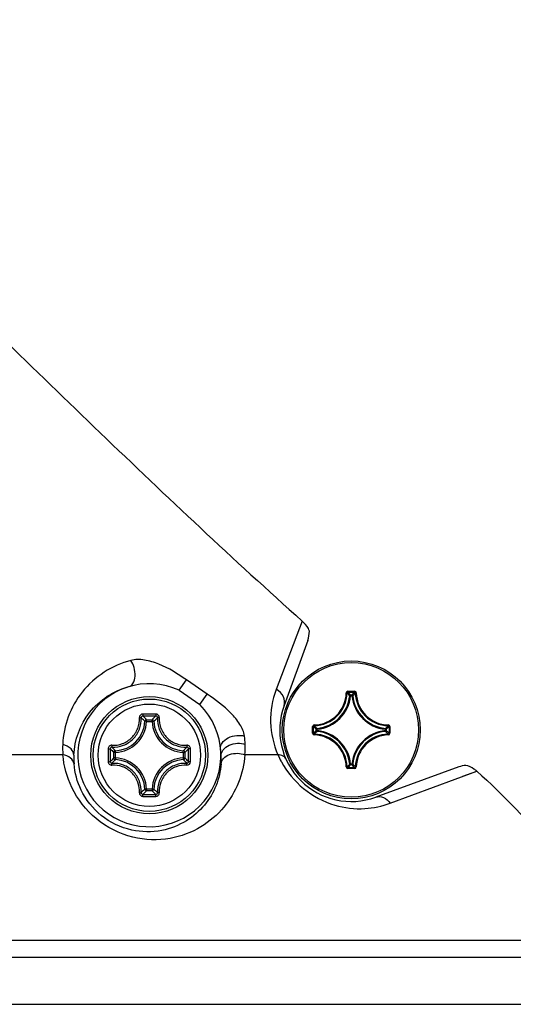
# Model space of a CAD drawing. Header units: millimetres. Extents: x 0 to 420, y -341 to 792.
# Tile 297 of 325: x 369.63 to 374.62, y 168.09 to 178.04. Entities that reach past the tile are written whole.
import ezdxf

# ---------------------------------------------------------------- set-up
doc = ezdxf.new("R2010")
doc.units = ezdxf.units.MM
doc.header["$LTSCALE"] = 23.1
doc.layers.get('0').update_dxf_attribs({"linetype": 'CONTINUOUS'})
doc.layers.add('AXES', color=7, linetype='CONTINUOUS')

msp = doc.modelspace()

# ---------------------------------------------------------------- linework, layer by layer
at = {"color": 7, "linetype": 'Continuous'}
for p, q in [((372.4883, 171.9631), (372.2266, 171.2731)), ((372.5443, 171.7655), (372.3057, 171.1099)), ((371.2475, 171.2638), (371.3202, 171.3681)), ((371.5288, 171.2245), (371.3202, 171.3681)), ((371.2475, 171.2638), (371.4552, 171.119)), ((372.9512, 171.2531), (373.0181, 171.2531)), ((372.9512, 171.2531), (372.9512, 171.2446)), ((373.0181, 171.2531), (373.0181, 171.2446)), ((371.4552, 171.119), (371.5288, 171.2245)), ((372.9342, 171.2366), (372.9427, 171.2364)), ((372.9512, 171.2446), (373.0181, 171.2446)), ((372.9778, 171.2078), (372.9694, 171.2086)), ((372.9778, 171.2162), (372.9915, 171.2162)), ((372.9778, 171.2078), (372.9778, 171.2162)), ((372.9778, 171.2078), (372.9914, 171.2078)), ((372.9915, 171.2078), (372.9915, 171.2162)), ((372.9915, 171.2078), (372.9999, 171.2086)), ((373.035, 171.2366), (373.0266, 171.2364)), ((370.9171, 170.9664), (370.9722, 170.9664)), ((370.9171, 170.9495), (370.9171, 170.9664)), ((370.9722, 170.9495), (370.9722, 170.9664)), ((370.9171, 170.9495), (370.9002, 170.9503)), ((370.9171, 170.9495), (370.9722, 170.9495)), ((370.9722, 170.9495), (370.9891, 170.9503)), ((372.5943, 170.8963), (372.6028, 170.8963)), ((372.5943, 170.8293), (372.5943, 170.8963)), ((372.6028, 170.8293), (372.6028, 170.8963)), ((372.6108, 170.9132), (372.6111, 170.9047)), ((372.6397, 170.8696), (372.6312, 170.8696)), ((372.6312, 170.856), (372.6312, 170.8696)), ((372.6397, 170.856), (372.6312, 170.856)), ((372.6397, 170.8696), (372.6388, 170.8781)), ((372.6397, 170.856), (372.6388, 170.8475)), ((372.6397, 170.856), (372.6397, 170.8696)), ((373.3296, 170.8696), (373.3304, 170.8781)), ((373.3296, 170.8696), (373.3381, 170.8696)), ((373.3296, 170.8696), (373.3296, 170.856)), ((373.3296, 170.856), (373.3381, 170.856)), ((373.3296, 170.856), (373.3304, 170.8475)), ((373.3381, 170.8696), (373.3381, 170.856)), ((373.3584, 170.9132), (373.3582, 170.9047)), ((373.3749, 170.8963), (373.3665, 170.8963)), ((373.3665, 170.8963), (373.3665, 170.8293)), ((373.3749, 170.8963), (373.3749, 170.8293)), ((372.5943, 170.8293), (372.6028, 170.8293)), ((372.6108, 170.8124), (372.6111, 170.8209)), ((373.3584, 170.8124), (373.3582, 170.8209)), ((373.3749, 170.8293), (373.3665, 170.8293)), ((370.0709, 170.6124), (367.3828, 170.6124)), ((370.6029, 170.6354), (370.586, 170.6354)), ((370.586, 170.5803), (370.586, 170.6354)), ((370.6029, 170.5803), (370.586, 170.5803)), ((370.6029, 170.6354), (370.6022, 170.6522)), ((370.6029, 170.5803), (370.6022, 170.5634)), ((370.6029, 170.5803), (370.6029, 170.6353)), ((371.2863, 170.6354), (371.2871, 170.6522)), ((371.2863, 170.6354), (371.3032, 170.6354)), ((371.2863, 170.6353), (371.2863, 170.5803)), ((371.2863, 170.5803), (371.3032, 170.5803)), ((371.2863, 170.5803), (371.2871, 170.5634)), ((371.3032, 170.6354), (371.3032, 170.5803)), ((372.2436, 170.6124), (371.9096, 170.6124)), ((372.9342, 170.489), (372.9427, 170.4892)), ((373.0181, 170.481), (372.9512, 170.481)), ((372.9512, 170.4725), (372.9512, 170.481)), ((373.0181, 170.4725), (372.9512, 170.4725)), ((372.9778, 170.5178), (372.9694, 170.517)), ((372.9914, 170.5178), (372.9778, 170.5178)), ((372.9778, 170.5178), (372.9778, 170.5094)), ((372.9915, 170.5094), (372.9778, 170.5094)), ((372.9915, 170.5178), (372.9999, 170.517)), ((372.9915, 170.5178), (372.9915, 170.5094)), ((373.0181, 170.4725), (373.0181, 170.481)), ((373.035, 170.489), (373.0266, 170.4892)), ((374.0711, 170.4894), (373.2317, 170.1839)), ((373.3792, 170.1225), (374.2519, 170.4463)), ((374.1131, 170.3948), (374.2519, 170.4463)), ((370.9171, 170.2661), (370.9002, 170.2653)), ((370.9722, 170.2661), (370.9171, 170.2661)), ((370.9171, 170.2661), (370.9171, 170.2492)), ((370.9722, 170.2661), (370.9891, 170.2653)), ((370.9722, 170.2661), (370.9722, 170.2492)), ((370.9722, 170.2492), (370.9171, 170.2492)), ((375.6136, 168.7378), (351.9956, 168.7378)), ((347.1457, 168.5678), (380.4636, 168.5678)), ((348.0626, 168.0918), (379.5466, 168.0918))]:
    msp.add_line(p, q, dxfattribs=at)
for centre, radius in [((372.9846, 170.8628), 0.697), ((370.9446, 170.6078), 0.5919), ((370.9446, 170.6078), 0.5918), ((370.9446, 170.6078), 0.5674), ((370.9446, 170.6078), 0.5169)]:
    msp.add_circle(centre, radius, dxfattribs=at)
for centre, radius, start, end in [((370.9446, 170.6078), 0.7225, 65.21723, 45.03435), ((373.0401, 170.9634), 0.8704, 159.15955, 203.78508), ((372.9512, 171.2362), 0.0169, 89.95331, 178.49632), ((372.6021, 171.2453), 0.3322, 271.50113, 358.49886), ((372.6021, 171.2453), 0.3407, 271.50107, 358.49892), ((372.6021, 171.2453), 0.3691, 275.70588, 354.29412), ((372.6021, 171.2453), 0.3775, 275.70547, 354.29471), ((372.2258, 170.521), 1.0128, 42.76151, 44.93996), ((372.1982, 170.5114), 1.051, 42.11664, 44.239), ((372.9779, 171.2077), 0.00854, 90.46116, 173.833), ((373.7711, 170.5114), 1.051, 135.76099, 137.88337), ((373.3671, 171.2453), 0.3775, 185.70546, 264.2947), ((373.7436, 170.5209), 1.0129, 135.06013, 137.2384), ((373.3671, 171.2453), 0.3691, 185.70588, 264.29412), ((373.3671, 171.2453), 0.3407, 181.50107, 268.49892), ((373.3671, 171.2453), 0.3322, 181.50113, 268.49887), ((372.9846, 170.8628), 0.7225, 160, 290), ((370.9457, 151.6162), 19.4076, 89.81005, 90.19636), ((370.9446, 151.7573), 19.2461, 89.80669, 90.19301), ((370.2749, 170.3538), 0.8875, 43.64713, 47.03607), ((371.6144, 170.3538), 0.8875, 132.96384, 136.35289), ((370.5876, 170.9648), 0.3129, 272.66045, 357.3395), ((370.5876, 170.9648), 0.3298, 272.66007, 357.33994), ((371.3016, 170.9648), 0.3298, 182.66007, 267.33994), ((371.3016, 170.9648), 0.3129, 182.6605, 267.3395), ((373.336, 171.6492), 1.051, 225.76099, 227.88337), ((373.3361, 170.0764), 1.051, 132.11664, 134.239), ((373.3266, 171.6217), 1.0129, 225.06013, 227.2384), ((372.6397, 170.8696), 0.00854, 96.167, 179.53884), ((372.6021, 170.4803), 0.3775, 5.70547, 84.2947), ((373.3671, 170.4803), 0.3775, 95.7054, 174.29463), ((372.6428, 171.6217), 1.0128, 312.76151, 314.93996), ((372.6332, 171.6493), 1.051, 312.11664, 314.239), ((372.6332, 170.0764), 1.051, 45.761, 47.88336), ((373.358, 170.8963), 0.0169, 359.94602, 88.51498), ((371.0167, 170.6932), 0.8966, 1.55667, 6.93149), ((372.6113, 170.8293), 0.0169, 179.94591, 268.51539), ((372.6021, 170.4803), 0.3322, 1.50114, 88.49886), ((373.3265, 170.1039), 1.0128, 132.76151, 134.93996), ((372.6021, 170.4803), 0.3407, 1.50107, 88.49892), ((372.6021, 170.4803), 0.3691, 5.70588, 84.29412), ((373.3671, 170.4803), 0.3691, 95.70588, 174.29412), ((373.3671, 170.4803), 0.3407, 91.50108, 178.49892), ((373.3671, 170.4803), 0.3322, 91.50113, 178.49887), ((372.6428, 170.1039), 1.0128, 45.06004, 47.23849), ((373.358, 170.8293), 0.0169, 271.4969, 0.04933), ((370.9667, 170.6813), 0.8984, 177.69011, 184.40082), ((389.9362, 170.6079), 19.4076, 179.80706, 180.00022), ((389.7954, 170.6078), 19.2464, 179.80684, 180.19316), ((371.1985, 171.2775), 0.8874, 222.96357, 226.35313), ((370.6907, 171.2776), 0.8875, 313.64713, 317.03605), ((352.0939, 170.6078), 19.2463, 359.80684, 0.19316), ((351.953, 170.6079), 19.4076, 359.99976, 0.19291), ((370.9189, 170.5755), 0.7517, 2.4645, 7.70463), ((371.0139, 170.6932), 0.8993, 354.84445, 1.55118), ((370.9337, 170.5772), 0.7519, 177.66855, 184.286), ((389.9362, 170.6077), 19.4076, 179.99976, 180.19291), ((371.1985, 169.9381), 0.8874, 133.6469, 137.03631), ((370.5876, 170.2508), 0.3129, 2.66045, 87.33954), ((370.5876, 170.2508), 0.3298, 2.66007, 87.33994), ((371.3016, 170.2508), 0.3298, 92.66006, 177.33994), ((371.3016, 170.2508), 0.3129, 92.6605, 177.3395), ((370.6907, 169.9381), 0.8875, 42.96384, 46.35289), ((351.953, 170.6077), 19.4076, 359.80706, 0.00022), ((370.9188, 170.5755), 0.7519, 355.9046, 2.46223), ((373.0969, 170.9906), 0.9335, 203.90506, 208.46105), ((373.0918, 170.988), 0.9277, 208.4663, 208.79597), ((372.9511, 170.4894), 0.0169, 181.45488, 270.06559), ((372.2257, 171.2047), 1.0129, 315.06013, 317.2384), ((372.1982, 171.2142), 1.051, 315.76099, 317.88337), ((373.7711, 171.2142), 1.051, 222.11664, 224.239), ((373.7435, 171.2047), 1.0128, 222.76151, 224.93996), ((373.0181, 170.4894), 0.0169, 269.92548, 358.56799), ((370.9457, 189.5994), 19.4076, 269.80363, 270.18994), ((370.275, 170.8617), 0.8874, 312.96355, 316.35313), ((370.9446, 189.4584), 19.2462, 269.807, 270.19331), ((371.6144, 170.8618), 0.8875, 223.64713, 227.03605)]:
    msp.add_arc(centre, radius, start, end, dxfattribs=at)
for points, knots in [([(363.8046, 178.6776), (364.0365, 178.6776), (364.5022, 178.6162), (365.1587, 178.3729), (365.7694, 178.0338), (366.534, 177.504), (367.4245, 176.755), (368.4444, 175.8044), (369.446, 174.834), (370.7799, 173.539), (371.7955, 172.5828), (372.4883, 171.9631)], [0, 0, 0, 0, 0.062385, 0.12483, 0.187318, 0.249824, 0.374828, 0.49986, 0.624898, 0.749936, 1, 1, 1, 1]), ([(372.5616, 171.8616), (372.5589, 171.8701), (372.5417, 171.9087), (372.513, 171.941), (372.4883, 171.9631)], [0, 0, 0, 0, 0.212072, 1, 1, 1, 1]), ([(370.7578, 171.5655), (370.5686, 171.5157), (370.2194, 171.2927), (370.0766, 170.9052), (370.069, 170.7175)], [0, 0, 0, 0, 0.51027, 1, 1, 1, 1]), ([(370.7379, 171.3001), (370.7544, 171.3058), (370.7882, 171.3375), (370.805, 171.4107), (370.7953, 171.4922), (370.7723, 171.544), (370.7579, 171.5656)], [0, 0, 0, 0, 0.177441, 0.434018, 0.736384, 1, 1, 1, 1]), ([(371.3202, 171.3681), (371.232, 171.4287), (371.0972, 171.5153), (370.9016, 171.5746), (370.802, 171.5772), (370.7578, 171.5655)], [0, 0, 0, 0, 0.525838, 0.77579, 1, 1, 1, 1]), ([(370.1824, 170.6078), (370.1887, 170.7609), (370.3018, 171.0762), (370.5848, 171.26), (370.7379, 171.3001)], [0, 0, 0, 0, 0.491956, 1, 1, 1, 1]), ([(372.3057, 171.1099), (372.3158, 171.1376), (372.3069, 171.2093), (372.2566, 171.2555), (372.2266, 171.2732)], [0, 0, 0, 0, 0.458249, 1, 1, 1, 1]), ([(373.035, 171.2366), (373.0349, 171.2409), (373.0312, 171.2496), (373.0224, 171.2531), (373.0181, 171.2531)], [0, 0, 0, 0, 0.499991, 1, 1, 1, 1]), ([(371.9067, 170.8014), (371.9016, 170.8433), (371.8606, 170.9283), (371.7364, 171.0764), (371.613, 171.1665), (371.5288, 171.2245)], [0, 0, 0, 0, 0.218765, 0.470269, 1, 1, 1, 1]), ([(372.9427, 171.2364), (372.9427, 171.2385), (372.9446, 171.2429), (372.949, 171.2446), (372.9512, 171.2446)], [0, 0, 0, 0, 0.500008, 1, 1, 1, 1]), ([(372.9915, 171.2162), (372.9935, 171.2162), (372.9977, 171.2146), (372.9997, 171.2106), (372.9999, 171.2086)], [0, 0, 0, 0, 0.499944, 1, 1, 1, 1]), ([(373.0181, 171.2446), (373.0202, 171.2446), (373.0247, 171.2429), (373.0265, 171.2385), (373.0266, 171.2364)], [0, 0, 0, 0, 0.500009, 1, 1, 1, 1]), ([(370.5649, 170.7079), (370.6017, 170.7058), (370.6772, 170.7175), (370.773, 170.7797), (370.8351, 170.8756), (370.8466, 170.9511), (370.8446, 170.9878)], [0, 0, 0, 0, 0.248839, 0.500003, 0.751162, 1, 1, 1, 1]), ([(370.5667, 170.6902), (370.6055, 170.688), (370.6854, 170.7002), (370.7867, 170.7658), (370.8523, 170.8671), (370.8645, 170.9469), (370.8623, 170.9857)], [0, 0, 0, 0, 0.248979, 0.500001, 0.751022, 1, 1, 1, 1]), ([(370.8792, 171.0237), (370.8701, 171.0236), (370.8513, 171.016), (370.8441, 170.9968), (370.8446, 170.9878)], [0, 0, 0, 0, 0.503252, 1, 1, 1, 1]), ([(370.8446, 170.9876), (370.8466, 170.9877), (370.8506, 170.9878), (370.8559, 170.9876), (370.8597, 170.987), (370.8619, 170.9863), (370.8623, 170.9857)], [0, 0, 0, 0, 0.34831, 0.654732, 0.879561, 1, 1, 1, 1]), ([(370.8798, 171.0033), (370.8752, 171.0033), (370.8658, 170.9997), (370.862, 170.9901), (370.8623, 170.9857)], [0, 0, 0, 0, 0.506359, 1, 1, 1, 1]), ([(370.9002, 170.9503), (370.8972, 170.9533), (370.8848, 170.9654), (370.8721, 170.9771), (370.8623, 170.9857)], [0, 0, 0, 0, 0.245126, 1, 1, 1, 1]), ([(370.8792, 171.0237), (370.8792, 171.0213), (370.8792, 171.0168), (370.8793, 171.0107), (370.8796, 171.0063), (370.8795, 171.004), (370.8798, 171.0033)], [0, 0, 0, 0, 0.345925, 0.66151, 0.892731, 1, 1, 1, 1]), ([(370.9891, 170.9503), (370.9921, 170.9533), (371.0044, 170.9654), (371.0172, 170.9771), (371.027, 170.9857)], [0, 0, 0, 0, 0.245125, 1, 1, 1, 1]), ([(371.0101, 171.0237), (371.0101, 171.0213), (371.01, 171.0168), (371.01, 171.0107), (371.0097, 171.0063), (371.0097, 171.004), (371.0095, 171.0033)], [0, 0, 0, 0, 0.345924, 0.661508, 0.892729, 1, 1, 1, 1]), ([(371.027, 170.9857), (371.0272, 170.9901), (371.0235, 170.9997), (371.0141, 171.0033), (371.0095, 171.0033)], [0, 0, 0, 0, 0.493639, 1, 1, 1, 1]), ([(371.0447, 170.9878), (371.0452, 170.9968), (371.038, 171.016), (371.0192, 171.0236), (371.0101, 171.0237)], [0, 0, 0, 0, 0.496734, 1, 1, 1, 1]), ([(371.027, 170.9857), (371.0248, 170.9469), (371.037, 170.867), (371.1026, 170.7658), (371.2039, 170.7001), (371.2837, 170.688), (371.3225, 170.6902)], [0, 0, 0, 0, 0.24902, 0.500084, 0.751092, 1, 1, 1, 1]), ([(371.0447, 170.9876), (371.0426, 170.9877), (371.0387, 170.9878), (371.0333, 170.9876), (371.0296, 170.987), (371.0274, 170.9863), (371.027, 170.9857)], [0, 0, 0, 0, 0.348352, 0.654799, 0.87961, 1, 1, 1, 1]), ([(371.0447, 170.9878), (371.0427, 170.9511), (371.0542, 170.8755), (371.1163, 170.7796), (371.2122, 170.7174), (371.2877, 170.7058), (371.3244, 170.7079)], [0, 0, 0, 0, 0.24888, 0.500082, 0.751231, 1, 1, 1, 1]), ([(372.6108, 170.9132), (372.6066, 170.9131), (372.5978, 170.9094), (372.5943, 170.9005), (372.5943, 170.8963)], [0, 0, 0, 0, 0.499995, 1, 1, 1, 1]), ([(372.6028, 170.8963), (372.6028, 170.8984), (372.6045, 170.9029), (372.6089, 170.9047), (372.6111, 170.9047)], [0, 0, 0, 0, 0.500009, 1, 1, 1, 1]), ([(372.6388, 170.8475), (372.6368, 170.8478), (372.6328, 170.8498), (372.6312, 170.8539), (372.6312, 170.856)], [0, 0, 0, 0, 0.500056, 1, 1, 1, 1]), ([(373.3304, 170.8781), (373.3325, 170.8779), (373.3365, 170.8759), (373.3381, 170.8717), (373.3381, 170.8696)], [0, 0, 0, 0, 0.500056, 1, 1, 1, 1]), ([(373.3381, 170.856), (373.3381, 170.8539), (373.3365, 170.8498), (373.3325, 170.8478), (373.3304, 170.8475)], [0, 0, 0, 0, 0.499944, 1, 1, 1, 1]), ([(373.3582, 170.9047), (373.3603, 170.9047), (373.3648, 170.9029), (373.3665, 170.8984), (373.3665, 170.8963)], [0, 0, 0, 0, 0.500008, 1, 1, 1, 1]), ([(371.6639, 170.6763), (371.6628, 170.6952), (371.6786, 170.7418), (371.7417, 170.7896), (371.8235, 170.8118), (371.8813, 170.808), (371.9067, 170.8014)], [0, 0, 0, 0, 0.185984, 0.445303, 0.743407, 1, 1, 1, 1]), ([(372.6111, 170.8209), (372.6089, 170.8209), (372.6045, 170.8227), (372.6028, 170.8272), (372.6028, 170.8293)], [0, 0, 0, 0, 0.500008, 1, 1, 1, 1]), ([(373.3665, 170.8293), (373.3665, 170.8272), (373.3648, 170.8227), (373.3603, 170.8209), (373.3582, 170.8209)], [0, 0, 0, 0, 0.500009, 1, 1, 1, 1]), ([(370.1824, 170.6078), (370.1816, 170.6308), (370.1534, 170.6847), (370.1003, 170.7094), (370.069, 170.7175)], [0, 0, 0, 0, 0.415113, 1, 1, 1, 1]), ([(370.5649, 170.7079), (370.5604, 170.7081), (370.5509, 170.7067), (370.5389, 170.6991), (370.5307, 170.6873), (370.5288, 170.6779), (370.5288, 170.6732)], [0, 0, 0, 0, 0.247684, 0.497028, 0.748142, 1, 1, 1, 1]), ([(370.5288, 170.6732), (370.5311, 170.6733), (370.5356, 170.6732), (370.5417, 170.6732), (370.5461, 170.6729), (370.5485, 170.6729), (370.5491, 170.6727)], [0, 0, 0, 0, 0.345908, 0.661483, 0.892705, 1, 1, 1, 1]), ([(370.5667, 170.6902), (370.5623, 170.6904), (370.5528, 170.6867), (370.5491, 170.6772), (370.5491, 170.6727)], [0, 0, 0, 0, 0.493639, 1, 1, 1, 1]), ([(370.5649, 170.7079), (370.5647, 170.7058), (370.5646, 170.7019), (370.5648, 170.6965), (370.5654, 170.6928), (370.5661, 170.6906), (370.5667, 170.6902)], [0, 0, 0, 0, 0.348354, 0.654802, 0.879614, 1, 1, 1, 1]), ([(370.6022, 170.6522), (370.5992, 170.6553), (370.5871, 170.6676), (370.5753, 170.6804), (370.5667, 170.6902)], [0, 0, 0, 0, 0.245123, 1, 1, 1, 1]), ([(371.2871, 170.6522), (371.2901, 170.6553), (371.3022, 170.6676), (371.314, 170.6804), (371.3225, 170.6902)], [0, 0, 0, 0, 0.245126, 1, 1, 1, 1]), ([(371.3244, 170.7079), (371.3246, 170.7058), (371.3247, 170.7019), (371.3244, 170.6965), (371.3238, 170.6928), (371.3231, 170.6906), (371.3225, 170.6902)], [0, 0, 0, 0, 0.348366, 0.654812, 0.87963, 1, 1, 1, 1]), ([(371.3401, 170.6727), (371.3402, 170.6772), (371.3365, 170.6867), (371.327, 170.6904), (371.3225, 170.6902)], [0, 0, 0, 0, 0.506359, 1, 1, 1, 1]), ([(371.3605, 170.6732), (371.3605, 170.6779), (371.3585, 170.6873), (371.3504, 170.6991), (371.3384, 170.7067), (371.329, 170.7081), (371.3244, 170.7079)], [0, 0, 0, 0, 0.251863, 0.502983, 0.752334, 1, 1, 1, 1]), ([(371.3605, 170.6732), (371.3582, 170.6732), (371.3537, 170.6732), (371.3476, 170.6732), (371.3432, 170.6729), (371.3408, 170.6729), (371.3401, 170.6727)], [0, 0, 0, 0, 0.345925, 0.661511, 0.892731, 1, 1, 1, 1]), ([(371.67, 170.6078), (371.6706, 170.6269), (371.6889, 170.6714), (371.7523, 170.7153), (371.8327, 170.7324), (371.8884, 170.7254), (371.9129, 170.7175)], [0, 0, 0, 0, 0.191889, 0.449175, 0.741952, 1, 1, 1, 1]), ([(370.1839, 170.521), (370.1805, 170.5433), (370.1484, 170.5892), (370.0987, 170.6071), (370.0709, 170.6124)], [0, 0, 0, 0, 0.443276, 1, 1, 1, 1]), ([(371.9096, 170.6124), (371.9028, 170.5171), (371.8593, 170.3261), (371.7068, 170.0695), (371.4682, 169.864), (371.145, 169.7423), (370.7593, 169.7544), (370.3919, 169.9402), (370.1475, 170.2542), (370.0808, 170.4988), (370.0709, 170.6124)], [0, 0, 0, 0, 0.104316, 0.209868, 0.320717, 0.441716, 0.578471, 0.729986, 0.875592, 1, 1, 1, 1]), ([(370.6022, 170.5634), (370.5992, 170.5604), (370.5871, 170.548), (370.5753, 170.5353), (370.5667, 170.5254)], [0, 0, 0, 0, 0.245124, 1, 1, 1, 1]), ([(370.586, 170.5803), (370.5861, 170.5761), (370.5895, 170.5674), (370.598, 170.5636), (370.6022, 170.5634)], [0, 0, 0, 0, 0.499987, 1, 1, 1, 1]), ([(371.3032, 170.6354), (371.3032, 170.6395), (371.2998, 170.6482), (371.2913, 170.652), (371.2871, 170.6522)], [0, 0, 0, 0, 0.499987, 1, 1, 1, 1]), ([(371.2871, 170.5634), (371.2913, 170.5636), (371.2998, 170.5674), (371.3032, 170.5761), (371.3032, 170.5803)], [0, 0, 0, 0, 0.500013, 1, 1, 1, 1]), ([(371.2871, 170.5634), (371.2901, 170.5604), (371.3022, 170.548), (371.314, 170.5353), (371.3225, 170.5254)], [0, 0, 0, 0, 0.245125, 1, 1, 1, 1]), ([(371.6688, 170.5218), (371.6716, 170.5406), (371.6927, 170.5818), (371.7558, 170.6202), (371.8337, 170.6315), (371.8863, 170.6213), (371.9096, 170.6124)], [0, 0, 0, 0, 0.197992, 0.453054, 0.74017, 1, 1, 1, 1]), ([(372.3239, 170.5705), (372.3185, 170.5828), (372.2935, 170.606), (372.2615, 170.6115), (372.2436, 170.6124)], [0, 0, 0, 0, 0.428006, 1, 1, 1, 1]), ([(371.6688, 170.5218), (371.6634, 170.4469), (371.6289, 170.2963), (371.5086, 170.0934), (371.3196, 169.9288), (371.0618, 169.8279), (370.7492, 169.8313), (370.4459, 169.9766), (370.2439, 170.2309), (370.1908, 170.4298), (370.1839, 170.521)], [0, 0, 0, 0, 0.101961, 0.205675, 0.315306, 0.435841, 0.573403, 0.727877, 0.875916, 1, 1, 1, 1]), ([(370.5288, 170.5424), (370.5311, 170.5424), (370.5356, 170.5424), (370.5417, 170.5424), (370.5461, 170.5427), (370.5484, 170.5427), (370.5491, 170.5429)], [0, 0, 0, 0, 0.345925, 0.661511, 0.892731, 1, 1, 1, 1]), ([(370.5288, 170.5424), (370.5288, 170.5377), (370.5307, 170.5283), (370.5389, 170.5165), (370.5509, 170.5089), (370.5603, 170.5075), (370.5649, 170.5077)], [0, 0, 0, 0, 0.251863, 0.502983, 0.752334, 1, 1, 1, 1]), ([(370.5491, 170.5429), (370.5491, 170.5384), (370.5528, 170.5289), (370.5623, 170.5252), (370.5667, 170.5254)], [0, 0, 0, 0, 0.506359, 1, 1, 1, 1]), ([(370.5649, 170.5077), (370.5647, 170.5098), (370.5646, 170.5137), (370.5648, 170.5191), (370.5654, 170.5228), (370.5661, 170.525), (370.5667, 170.5254)], [0, 0, 0, 0, 0.348366, 0.654812, 0.87963, 1, 1, 1, 1]), ([(370.8446, 170.2278), (370.8466, 170.2645), (370.8351, 170.3401), (370.773, 170.436), (370.6771, 170.4982), (370.6016, 170.5098), (370.5649, 170.5077)], [0, 0, 0, 0, 0.24888, 0.500082, 0.751231, 1, 1, 1, 1]), ([(370.8623, 170.2299), (370.8645, 170.2687), (370.8523, 170.3486), (370.7866, 170.4499), (370.6854, 170.5155), (370.6055, 170.5276), (370.5667, 170.5254)], [0, 0, 0, 0, 0.24902, 0.500084, 0.751092, 1, 1, 1, 1]), ([(371.3225, 170.5254), (371.2837, 170.5276), (371.2039, 170.5155), (371.1026, 170.4498), (371.037, 170.3486), (371.0248, 170.2687), (371.027, 170.2299)], [0, 0, 0, 0, 0.248978, 0.5, 0.751021, 1, 1, 1, 1]), ([(371.3247, 170.5077), (371.288, 170.5098), (371.2124, 170.4983), (371.1165, 170.4362), (371.0543, 170.3404), (371.0427, 170.2648), (371.0447, 170.2281)], [0, 0, 0, 0, 0.248838, 0.499998, 0.751161, 1, 1, 1, 1]), ([(371.3225, 170.5254), (371.327, 170.5252), (371.3365, 170.5289), (371.3402, 170.5384), (371.3401, 170.5429)], [0, 0, 0, 0, 0.493639, 1, 1, 1, 1]), ([(371.3244, 170.5077), (371.3246, 170.5098), (371.3247, 170.5137), (371.3244, 170.5191), (371.3238, 170.5228), (371.3231, 170.525), (371.3225, 170.5254)], [0, 0, 0, 0, 0.348352, 0.654799, 0.879612, 1, 1, 1, 1]), ([(371.3247, 170.5077), (371.3336, 170.5072), (371.3528, 170.5145), (371.3605, 170.5333), (371.3605, 170.5424)], [0, 0, 0, 0, 0.496741, 1, 1, 1, 1]), ([(371.3605, 170.5424), (371.3582, 170.5424), (371.3537, 170.5424), (371.3476, 170.5424), (371.3432, 170.5427), (371.3408, 170.5427), (371.3401, 170.5429)], [0, 0, 0, 0, 0.345911, 0.661487, 0.892709, 1, 1, 1, 1]), ([(372.2789, 170.5411), (372.3352, 170.4386), (372.4897, 170.2518), (372.7957, 170.0892), (373.108, 170.0524), (373.2969, 170.092), (373.3792, 170.1225)], [0, 0, 0, 0, 0.275013, 0.553871, 0.793765, 1, 1, 1, 1]), ([(372.9512, 170.481), (372.949, 170.481), (372.9446, 170.4827), (372.9427, 170.4871), (372.9427, 170.4892)], [0, 0, 0, 0, 0.500009, 1, 1, 1, 1]), ([(372.9778, 170.5094), (372.9758, 170.5094), (372.9716, 170.511), (372.9696, 170.515), (372.9694, 170.517)], [0, 0, 0, 0, 0.499944, 1, 1, 1, 1]), ([(372.9999, 170.517), (372.9997, 170.515), (372.9977, 170.511), (372.9935, 170.5094), (372.9915, 170.5094)], [0, 0, 0, 0, 0.500056, 1, 1, 1, 1]), ([(373.0266, 170.4892), (373.0265, 170.4871), (373.0247, 170.4827), (373.0202, 170.481), (373.0181, 170.481)], [0, 0, 0, 0, 0.500008, 1, 1, 1, 1]), ([(374.2519, 170.4463), (374.2432, 170.454), (374.2107, 170.4799), (374.1718, 170.5003), (374.1419, 170.5045)], [0, 0, 0, 0, 0.278017, 1, 1, 1, 1]), ([(374.2519, 170.4463), (374.5249, 170.2032), (375.0336, 169.6729), (375.4412, 169.0601), (375.6136, 168.7378)], [0, 0, 0, 0, 0.500052, 1, 1, 1, 1]), ([(370.9002, 170.2653), (370.8972, 170.2623), (370.8848, 170.2502), (370.8721, 170.2385), (370.8623, 170.2299)], [0, 0, 0, 0, 0.245123, 1, 1, 1, 1]), ([(370.9722, 170.2492), (370.9764, 170.2493), (370.985, 170.2527), (370.9888, 170.2612), (370.9891, 170.2653)], [0, 0, 0, 0, 0.499987, 1, 1, 1, 1]), ([(370.9891, 170.2653), (370.9921, 170.2623), (371.0044, 170.2502), (371.0172, 170.2385), (371.027, 170.2299)], [0, 0, 0, 0, 0.245126, 1, 1, 1, 1]), ([(370.8446, 170.2278), (370.8441, 170.2188), (370.8513, 170.1997), (370.8701, 170.192), (370.8792, 170.1919)], [0, 0, 0, 0, 0.496758, 1, 1, 1, 1]), ([(370.8446, 170.228), (370.8466, 170.2279), (370.8506, 170.2278), (370.8559, 170.228), (370.8597, 170.2286), (370.8619, 170.2293), (370.8623, 170.2299)], [0, 0, 0, 0, 0.348352, 0.654799, 0.87961, 1, 1, 1, 1]), ([(370.8623, 170.2299), (370.862, 170.2255), (370.8658, 170.216), (370.8752, 170.2123), (370.8798, 170.2123)], [0, 0, 0, 0, 0.493639, 1, 1, 1, 1]), ([(370.8792, 170.1919), (370.8792, 170.1943), (370.8792, 170.1988), (370.8793, 170.2049), (370.8796, 170.2093), (370.8795, 170.2116), (370.8798, 170.2123)], [0, 0, 0, 0, 0.345924, 0.661508, 0.892729, 1, 1, 1, 1]), ([(371.0095, 170.2123), (371.0141, 170.2123), (371.0235, 170.216), (371.0272, 170.2255), (371.027, 170.2299)], [0, 0, 0, 0, 0.506359, 1, 1, 1, 1]), ([(371.0101, 170.1919), (371.0101, 170.1943), (371.01, 170.1988), (371.01, 170.2049), (371.0097, 170.2093), (371.0097, 170.2116), (371.0095, 170.2123)], [0, 0, 0, 0, 0.345925, 0.66151, 0.892731, 1, 1, 1, 1]), ([(371.0101, 170.1919), (371.0147, 170.192), (371.0242, 170.1939), (371.0359, 170.2021), (371.0436, 170.2141), (371.045, 170.2235), (371.0447, 170.2281)], [0, 0, 0, 0, 0.251866, 0.502982, 0.752323, 1, 1, 1, 1]), ([(371.0447, 170.228), (371.0426, 170.2279), (371.0387, 170.2278), (371.0333, 170.228), (371.0296, 170.2286), (371.0274, 170.2293), (371.027, 170.2299)], [0, 0, 0, 0, 0.34834, 0.654775, 0.879597, 1, 1, 1, 1]), ([(373.2317, 170.1839), (373.2559, 170.1927), (373.3178, 170.1872), (373.3612, 170.147), (373.3791, 170.1225)], [0, 0, 0, 0, 0.458013, 1, 1, 1, 1])]:
    msp.add_open_spline(points, degree=3, knots=knots, dxfattribs=at)
for points in [[(372.5443, 171.7655), (372.5555, 171.7961), (372.5616, 171.8291), (372.5616, 171.8616)], [(370.9171, 170.9664), (370.9129, 170.9664), (370.9043, 170.9629), (370.9004, 170.9545), (370.9002, 170.9503)], [(370.9891, 170.9503), (370.9888, 170.9545), (370.985, 170.9629), (370.9764, 170.9664), (370.9722, 170.9664)], [(370.6022, 170.6522), (370.598, 170.652), (370.5895, 170.6482), (370.5861, 170.6395), (370.586, 170.6354)], [(374.1419, 170.5045), (374.1178, 170.5028), (374.0938, 170.4976), (374.0711, 170.4894)], [(370.9002, 170.2653), (370.9004, 170.2612), (370.9043, 170.2527), (370.9129, 170.2493), (370.9171, 170.2492)]]:
    msp.add_open_spline(points, degree=3, dxfattribs=at)
at = {"layer": 'AXES', "color": 7, "linetype": 'Continuous'}
msp.add_circle((372.9846, 170.8628), 0.68, dxfattribs=at)

doc.saveas('drawing.dxf')
